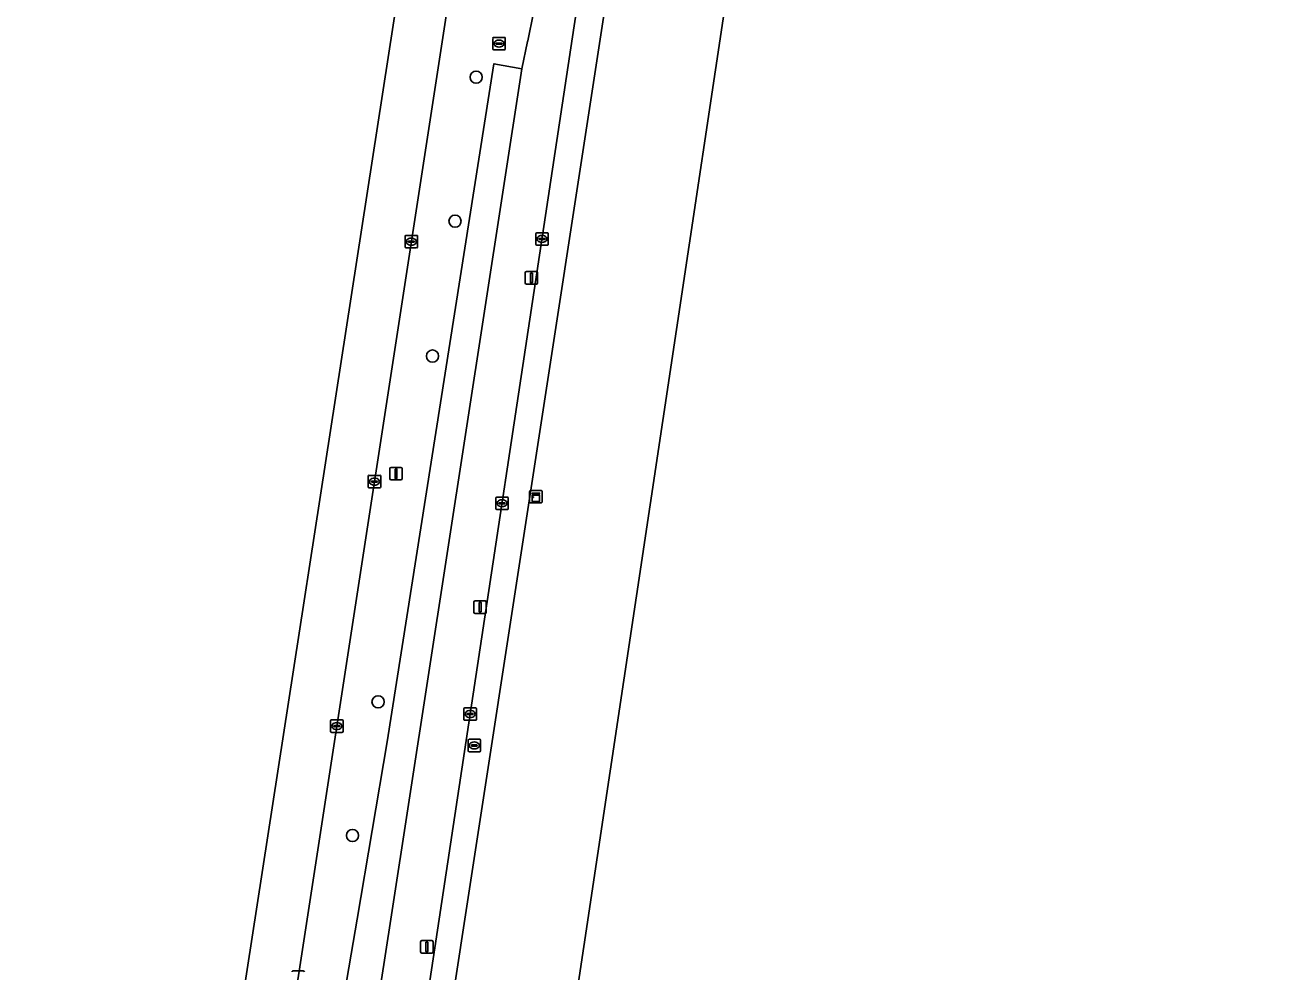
# Model space of a CAD drawing. Extents: x 161483 to 162250, y 379484 to 380833.
# Drawn here: x 161548.7 to 161649.1, y 379995.8 to 380071.5 of the extents above; entities that cross this region are included whole.
import ezdxf

# ---------------------------------------------------------------- set-up
doc = ezdxf.new("R2010")
doc.units = 0
for name, color, linetype in [('IMGEO_Berm_groen', 7, 'Continuous'), ('IMGEO_Boom', 7, 'Continuous'), ('IMGEO_Fietspad_open', 7, 'Continuous'), ('IMGEO_Gemengd_bos', 7, 'Continuous'), ('IMGEO_Kast', 7, 'Continuous'), ('IMGEO_Kolk', 7, 'Continuous'), ('IMGEO_Lichtmast', 7, 'Continuous'), ('IMGEO_Rijbaan_regionaal_gesloten', 7, 'Continuous'), ('IMGEO_Rioolput', 7, 'Continuous'), ('IMGEO_Waterloop', 7, 'Continuous')]:
    doc.layers.add(name, color=color, linetype=linetype)

msp = doc.modelspace()

# ---------------------------------------------------------------- linework, layer by layer
at = {"layer": 'IMGEO_Berm_groen'}
for points in [[(161588.88, 380070.22), (161588.9, 380070.28), (161589.36, 380072.51), (161586.18, 380072.79), (161590.29, 380099.94), (161595.53, 380132.08), (161598.65, 380154.66), (161600.1, 380162.38), (161602.02, 380162.13), (161603.33, 380161.96), (161604.04, 380166.61), (161599.57, 380167.15), (161599.51, 380166.69), (161598.42, 380166.81), (161597.03, 380166.72), (161587.4, 380105.01), (161582.2, 380071.23), (161571.24, 380000), (161564.73, 379957.68), (161570.83, 379956.94)], [(161600.68, 380144.47), (161601.11, 380147.28), (161603.33, 380161.93), (161603.33, 380161.96), (161602.02, 380162.13), (161600.91, 380155.11), (161599.99, 380147.83), (161597.93, 380131.64), (161592.92, 380100.05), (161589.36, 380072.51), (161588.9, 380070.28), (161588.88, 380070.22), (161588.43, 380068.02), (161577.93, 380000), (161572.91, 379967.41)], [(161592.36, 380069.7), (161598.06, 380107.35), (161601.58, 380129.91)], [(161569.52, 379966.52), (161575.24, 380000), (161577.66, 380014.19), (161586.19, 380068.44), (161588.43, 380068.02), (161588.88, 380070.22)], [(161573.38, 379958.17), (161575.43, 379957.86), (161581.8, 380000), (161592.36, 380069.7)]]:
    msp.add_lwpolyline(points, dxfattribs=at)
at = {"layer": 'IMGEO_Boom'}
for centre in [(161584.77, 380067.36), (161583.08, 380055.84), (161581.28, 380045.05), (161576.92, 380017.38), (161574.87, 380006.69)]:
    msp.add_circle(centre, 0.489, dxfattribs=at)
at = {"layer": 'IMGEO_Fietspad_open'}
msp.add_lwpolyline([(161601.58, 380129.91), (161598.06, 380107.35), (161592.36, 380069.7), (161581.8, 380000), (161575.43, 379957.86), (161572.32, 379937.34), (161572.22, 379936.71), (161574.26, 379936.39), (161574.42, 379938.48), (161577.35, 379957.56), (161583.87, 380000), (161594.54, 380069.37), (161603.29, 380126.36)], dxfattribs=at)
at = {"layer": 'IMGEO_Gemengd_bos'}
for points in [[(161700.35, 380174.45), (161695.05, 380163.49), (161691.56, 380157.01), (161687.74, 380149.29), (161685.85, 380145.07), (161680.62, 380132.46), (161676.37, 380123.26), (161674.41, 380117.46), (161672.46, 380109.6), (161671.51, 380106.65), (161666.54, 380110.84), (161664.4, 380112.35), (161658.96, 380115.8), (161655.47, 380118.31), (161645.37, 380123.88), (161614.6, 380139.02), (161603.92, 380067.96), (161583.94, 379934.95), (161568.83, 379835.28)], [(161603.29, 380126.36), (161594.54, 380069.37), (161583.87, 380000), (161577.35, 379957.56), (161579.5, 379955.24), (161580.63, 379952.95), (161582.14, 379948.01), (161583.11, 379942.62), (161583.94, 379934.95), (161603.92, 380067.96), (161614.6, 380139.02), (161608.33, 380142.11), (161608.97, 380143.44), (161603.12, 380146.29), (161602.94, 380145.09)]]:
    msp.add_lwpolyline(points, dxfattribs=at)
at = {"layer": 'IMGEO_Kast'}
for p, q in [((161589.05, 380033.37), (161589.05, 380034.21)), ((161589.05, 380034.21), (161589.05, 380033.37)), ((161589.13, 380034.3), (161589.97, 380034.3)), ((161589.97, 380034.3), (161589.13, 380034.3)), ((161590.05, 380034.22), (161590.05, 380033.38)), ((161590.05, 380033.38), (161590.05, 380034.22)), ((161589.98, 380033.3), (161589.14, 380033.3)), ((161589.14, 380033.3), (161589.98, 380033.3))]:
    msp.add_line(p, q, dxfattribs=at)
for points in [[(161589.25, 380034.09), (161589.85, 380034.09), (161589.85, 380034), (161589.25, 380034), (161589.25, 380034.09)], [(161589.25, 380033.91), (161589.85, 380033.91), (161589.85, 380033.42), (161589.25, 380033.42), (161589.25, 380033.91)]]:
    msp.add_lwpolyline(points, dxfattribs=at)
msp.add_circle((161589.33, 380033.76), 0.0377, dxfattribs=at)
for centre, start, end in [((161589.13, 380034.22), 92.4484, 184.2845), ((161589.13, 380034.22), 92.4484, 184.2845), ((161589.97, 380034.22), 2.4484, 94.2845), ((161589.97, 380034.22), 2.4484, 94.2845), ((161589.13, 380033.38), 182.4484, 274.2845), ((161589.13, 380033.38), 182.4484, 274.2845), ((161589.97, 380033.38), 272.4484, 4.2845), ((161589.97, 380033.38), 272.4484, 4.2845)]:
    msp.add_arc(centre, 0.0779, start, end, dxfattribs=at)
at = {"layer": 'IMGEO_Kolk'}
for p, q in [((161579.08, 380053.77), (161579.08, 380054.63)), ((161579.16, 380054.7), (161580.01, 380054.7)), ((161579.34, 380054.19), (161579.34, 380054.21)), ((161579.78, 380054.16), (161579.38, 380054.16)), ((161579.39, 380054.24), (161579.78, 380054.24)), ((161579.57, 380054.48), (161579.6, 380054.48)), ((161579.83, 380054.21), (161579.83, 380054.19)), ((161580.09, 380054.63), (161580.09, 380053.77)), ((161589.54, 380053.99), (161589.54, 380054.85)), ((161589.62, 380054.92), (161590.47, 380054.92)), ((161589.8, 380054.41), (161589.8, 380054.43)), ((161590.24, 380054.38), (161589.84, 380054.38)), ((161589.85, 380054.46), (161590.24, 380054.46)), ((161590.03, 380054.7), (161590.06, 380054.7)), ((161590.05, 380054.14), (161590.03, 380054.14)), ((161590.29, 380054.43), (161590.29, 380054.41)), ((161590.54, 380054.85), (161590.54, 380053.99)), ((161580.01, 380053.7), (161579.16, 380053.7)), ((161579.59, 380053.92), (161579.57, 380053.92)), ((161590.47, 380053.92), (161589.62, 380053.92)), ((161576.13, 380034.58), (161576.13, 380035.43)), ((161576.21, 380035.5), (161577.06, 380035.5)), ((161576.39, 380035), (161576.39, 380035.01)), ((161576.43, 380035.05), (161576.83, 380035.05)), ((161576.83, 380034.96), (161576.43, 380034.96)), ((161576.62, 380035.28), (161576.64, 380035.28)), ((161576.87, 380035.01), (161576.87, 380035)), ((161577.13, 380035.43), (161577.13, 380034.58)), ((161577.06, 380034.5), (161576.21, 380034.5)), ((161576.64, 380034.72), (161576.62, 380034.72)), ((161586.34, 380032.84), (161586.34, 380033.7)), ((161586.42, 380033.77), (161587.27, 380033.77)), ((161586.6, 380033.26), (161586.6, 380033.28)), ((161586.64, 380033.31), (161587.04, 380033.31)), ((161587.04, 380033.23), (161586.64, 380033.23)), ((161586.83, 380033.55), (161586.85, 380033.55)), ((161586.85, 380032.99), (161586.83, 380032.99)), ((161587.08, 380033.28), (161587.08, 380033.26)), ((161587.34, 380033.7), (161587.34, 380032.84)), ((161587.27, 380032.77), (161586.42, 380032.77)), ((161583.79, 380015.98), (161583.79, 380016.84)), ((161583.86, 380016.91), (161584.72, 380016.91)), ((161584.79, 380016.84), (161584.79, 380015.98)), ((161573.12, 380015.01), (161573.12, 380015.87)), ((161573.2, 380015.94), (161574.05, 380015.94)), ((161574.12, 380015.87), (161574.12, 380015.01)), ((161584.72, 380015.91), (161583.86, 380015.91)), ((161584.05, 380016.4), (161584.05, 380016.42)), ((161584.09, 380016.45), (161584.49, 380016.45)), ((161584.49, 380016.37), (161584.09, 380016.37)), ((161584.3, 380016.13), (161584.27, 380016.13)), ((161584.28, 380016.69), (161584.3, 380016.69)), ((161584.53, 380016.42), (161584.53, 380016.4)), ((161574.05, 380014.94), (161573.2, 380014.94)), ((161573.38, 380015.43), (161573.38, 380015.45)), ((161573.42, 380015.48), (161573.82, 380015.48)), ((161573.82, 380015.4), (161573.42, 380015.4)), ((161573.61, 380015.72), (161573.63, 380015.72)), ((161573.63, 380015.16), (161573.61, 380015.16)), ((161573.86, 380015.45), (161573.86, 380015.43)), ((161570.1, 379995.85), (161570.96, 379995.85))]:
    msp.add_line(p, q, dxfattribs=at)
for points in [[(161579.08, 380053.77), (161579.08, 380054.63)], [(161579.16, 380054.7), (161580.01, 380054.7)], [(161580.09, 380054.63), (161580.09, 380053.77)], [(161589.54, 380053.99), (161589.54, 380054.85)], [(161589.62, 380054.92), (161590.47, 380054.92)], [(161590.54, 380054.85), (161590.54, 380053.99)], [(161580.01, 380053.7), (161579.16, 380053.7)], [(161590.47, 380053.92), (161589.62, 380053.92)], [(161576.13, 380034.58), (161576.13, 380035.43)], [(161576.21, 380035.5), (161577.06, 380035.5)], [(161577.13, 380035.43), (161577.13, 380034.58)], [(161577.06, 380034.5), (161576.21, 380034.5)], [(161586.34, 380032.84), (161586.34, 380033.7)], [(161586.42, 380033.77), (161587.27, 380033.77)], [(161587.34, 380033.7), (161587.34, 380032.84)], [(161587.27, 380032.77), (161586.42, 380032.77)], [(161583.79, 380015.98), (161583.79, 380016.84)], [(161583.86, 380016.91), (161584.72, 380016.91)], [(161584.79, 380016.84), (161584.79, 380015.98)], [(161573.12, 380015.01), (161573.12, 380015.87)], [(161573.2, 380015.94), (161574.05, 380015.94)], [(161574.12, 380015.87), (161574.12, 380015.01)], [(161584.72, 380015.91), (161583.86, 380015.91)], [(161574.05, 380014.94), (161573.2, 380014.94)], [(161570.1, 379995.85), (161570.96, 379995.85)]]:
    msp.add_lwpolyline(points, dxfattribs=at)
for centre, radius, start, end in [((161579.16, 380054.63), 0.0765, 91.552, 178.448), ((161579.16, 380054.63), 0.0765, 91.552, 178.448), ((161579.38, 380054.2), 0.0403, 85.8775, 175.7526), ((161579.38, 380054.19), 0.0366, 178.938, 274.7102), ((161579.79, 380054.21), 0.0386, 1.7309, 96.639), ((161579.78, 380054.2), 0.043, 264.8664, 352.4533), ((161580.01, 380054.63), 0.0765, 1.552, 88.448), ((161580.01, 380054.63), 0.0765, 1.552, 88.448), ((161589.62, 380054.84), 0.0765, 91.552, 178.448), ((161589.62, 380054.84), 0.0765, 91.552, 178.448), ((161589.62, 380054), 0.0765, 181.552, 268.448), ((161589.62, 380054), 0.0765, 181.552, 268.448), ((161589.84, 380054.42), 0.0403, 85.8775, 175.7526), ((161589.84, 380054.41), 0.0366, 178.938, 274.7102), ((161590.25, 380054.42), 0.0386, 1.7309, 96.639), ((161590.24, 380054.42), 0.043, 264.8664, 352.4533), ((161590.47, 380054.84), 0.0765, 1.552, 88.448), ((161590.47, 380054.84), 0.0765, 1.552, 88.448), ((161590.47, 380054), 0.0765, 271.552, 358.448), ((161590.47, 380054), 0.0765, 271.552, 358.448), ((161579.16, 380053.78), 0.0765, 181.552, 268.448), ((161579.16, 380053.78), 0.0765, 181.552, 268.448), ((161580.01, 380053.78), 0.0765, 271.552, 358.448), ((161580.01, 380053.78), 0.0765, 271.552, 358.448), ((161576.21, 380035.43), 0.0765, 91.552, 178.448), ((161576.21, 380035.43), 0.0765, 91.552, 178.448), ((161576.43, 380035.01), 0.0403, 85.8775, 175.7526), ((161576.43, 380035), 0.0366, 178.938, 274.7102), ((161576.84, 380035.01), 0.0386, 1.7309, 96.639), ((161576.83, 380035), 0.043, 264.8664, 352.4533), ((161577.06, 380035.43), 0.0765, 1.552, 88.448), ((161577.06, 380035.43), 0.0765, 1.552, 88.448), ((161576.21, 380034.58), 0.0765, 181.552, 268.448), ((161576.21, 380034.58), 0.0765, 181.552, 268.448), ((161577.06, 380034.58), 0.0765, 271.552, 358.448), ((161577.06, 380034.58), 0.0765, 271.552, 358.448), ((161586.42, 380033.69), 0.0765, 91.552, 178.448), ((161586.42, 380033.69), 0.0765, 91.552, 178.448), ((161586.64, 380033.27), 0.0403, 85.8775, 175.7526), ((161586.64, 380033.26), 0.0366, 178.938, 274.7102), ((161587.05, 380033.27), 0.0386, 1.7309, 96.639), ((161587.04, 380033.27), 0.043, 264.8664, 352.4533), ((161587.27, 380033.69), 0.0765, 1.552, 88.448), ((161587.27, 380033.69), 0.0765, 1.552, 88.448), ((161586.42, 380032.85), 0.0765, 181.552, 268.448), ((161586.42, 380032.85), 0.0765, 181.552, 268.448), ((161587.27, 380032.85), 0.0765, 271.552, 358.448), ((161587.27, 380032.85), 0.0765, 271.552, 358.448), ((161583.87, 380016.83), 0.0765, 91.552, 178.448), ((161583.87, 380016.83), 0.0765, 91.552, 178.448), ((161584.71, 380016.83), 0.0765, 1.552, 88.448), ((161584.71, 380016.83), 0.0765, 1.552, 88.448), ((161573.2, 380015.87), 0.0765, 91.552, 178.448), ((161573.2, 380015.87), 0.0765, 91.552, 178.448), ((161574.05, 380015.87), 0.0765, 1.552, 88.448), ((161574.05, 380015.87), 0.0765, 1.552, 88.448), ((161583.87, 380015.98), 0.0765, 181.552, 268.448), ((161583.87, 380015.98), 0.0765, 181.552, 268.448), ((161584.09, 380016.41), 0.0403, 85.8775, 175.7526), ((161584.08, 380016.4), 0.0366, 178.938, 274.7102), ((161584.49, 380016.41), 0.0386, 1.7309, 96.639), ((161584.49, 380016.41), 0.043, 264.8664, 352.4533), ((161584.71, 380015.98), 0.0765, 271.552, 358.448), ((161584.71, 380015.98), 0.0765, 271.552, 358.448), ((161573.2, 380015.02), 0.0765, 181.552, 268.448), ((161573.2, 380015.02), 0.0765, 181.552, 268.448), ((161573.42, 380015.44), 0.0403, 85.8775, 175.7526), ((161573.42, 380015.43), 0.0366, 178.938, 274.7102), ((161573.83, 380015.45), 0.0386, 1.7309, 96.639), ((161573.82, 380015.44), 0.043, 264.8664, 352.4533), ((161574.05, 380015.02), 0.0765, 271.552, 358.448), ((161574.05, 380015.02), 0.0765, 271.552, 358.448), ((161570.11, 379995.77), 0.0765, 91.552, 178.448), ((161570.11, 379995.77), 0.0765, 91.552, 178.448), ((161570.95, 379995.77), 0.0765, 1.552, 88.448), ((161570.95, 379995.77), 0.0765, 1.552, 88.448)]:
    msp.add_arc(centre, radius, start, end, dxfattribs=at)
for centre, major_axis, ratio, start_param, end_param in [((161579.57, 380054.2), (-0.387, 0.002), 0.722429, 4.712389, 7.853982), ((161579.6, 380054.2), (-0.39, 0.002), 0.717154, 1.570796, 4.712389), ((161590.03, 380054.42), (-0.387, 0.002), 0.722429, 4.712389, 7.853982), ((161590.05, 380054.42), (-0.39, 0.002), 0.717154, 1.570796, 4.712389), ((161576.62, 380035), (-0.387, 0.002), 0.722429, 4.712389, 7.853982), ((161576.64, 380035), (-0.39, 0.002), 0.717154, 1.570796, 4.712389), ((161586.83, 380033.27), (-0.387, 0.002), 0.722429, 4.712389, 7.853982), ((161586.85, 380033.27), (-0.39, 0.002), 0.717154, 1.570796, 4.712389), ((161584.28, 380016.41), (-0.387, 0.002), 0.722429, 4.712389, 7.853982), ((161584.3, 380016.41), (-0.39, 0.002), 0.717154, 1.570796, 4.712389), ((161573.61, 380015.44), (-0.387, 0.002), 0.722429, 4.712389, 7.853982), ((161573.63, 380015.44), (-0.39, 0.002), 0.717154, 1.570796, 4.712389)]:
    msp.add_ellipse(centre, major_axis=major_axis, ratio=ratio, start_param=start_param, end_param=end_param, dxfattribs=at)
at = {"layer": 'IMGEO_Lichtmast'}
for p, q in [((161588.7, 380050.91), (161588.7, 380051.71)), ((161588.7, 380051.71), (161588.7, 380050.91)), ((161588.8, 380051.81), (161589.59, 380051.81)), ((161589.59, 380051.81), (161588.8, 380051.81)), ((161589.69, 380051.71), (161589.69, 380050.91)), ((161589.69, 380050.91), (161589.69, 380051.71)), ((161589.59, 380050.81), (161588.8, 380050.81)), ((161588.8, 380050.81), (161589.59, 380050.81)), ((161577.86, 380035.24), (161577.86, 380036.04)), ((161577.86, 380036.04), (161577.86, 380035.24)), ((161577.96, 380036.14), (161578.75, 380036.14)), ((161578.75, 380036.14), (161577.96, 380036.14)), ((161578.85, 380036.04), (161578.85, 380035.24)), ((161578.85, 380035.24), (161578.85, 380036.04)), ((161578.75, 380035.14), (161577.96, 380035.14)), ((161577.96, 380035.14), (161578.75, 380035.14)), ((161584.59, 380024.56), (161584.59, 380025.36)), ((161584.59, 380025.36), (161584.59, 380024.56)), ((161584.69, 380025.46), (161585.48, 380025.46)), ((161585.48, 380025.46), (161584.69, 380025.46)), ((161585.58, 380025.36), (161585.58, 380024.56)), ((161585.58, 380024.56), (161585.58, 380025.36)), ((161585.48, 380024.46), (161584.69, 380024.46)), ((161584.69, 380024.46), (161585.48, 380024.46)), ((161580.33, 379997.38), (161580.33, 379998.18)), ((161580.33, 379998.18), (161580.33, 379997.38)), ((161580.43, 379998.28), (161581.22, 379998.28)), ((161581.22, 379998.28), (161580.43, 379998.28)), ((161581.32, 379998.18), (161581.32, 379997.38)), ((161581.32, 379997.38), (161581.32, 379998.18)), ((161581.22, 379997.28), (161580.43, 379997.28)), ((161580.43, 379997.28), (161581.22, 379997.28))]:
    msp.add_line(p, q, dxfattribs=at)
for points in [[(161589.12, 380051.68), (161589.27, 380051.68), (161589.27, 380050.93), (161589.12, 380050.93), (161589.12, 380051.68)], [(161578.28, 380036.01), (161578.43, 380036.01), (161578.43, 380035.26), (161578.28, 380035.26), (161578.28, 380036.01)], [(161585.01, 380025.34), (161585.16, 380025.34), (161585.16, 380024.59), (161585.01, 380024.59), (161585.01, 380025.34)], [(161580.75, 379998.15), (161580.9, 379998.15), (161580.9, 379997.4), (161580.75, 379997.4), (161580.75, 379998.15)]]:
    msp.add_lwpolyline(points, dxfattribs=at)
for centre, start, end in [((161588.8, 380051.71), 90, 180), ((161588.8, 380051.71), 90, 180), ((161589.59, 380051.71), 0, 90), ((161589.59, 380051.71), 360, 90), ((161588.8, 380050.91), 180, 270), ((161588.8, 380050.91), 180, 270), ((161589.59, 380050.91), 270, 0), ((161589.59, 380050.91), 270, 0), ((161577.96, 380036.04), 90, 180), ((161577.96, 380036.04), 90, 180), ((161578.75, 380036.04), 0, 90), ((161578.75, 380036.04), 360, 90), ((161577.96, 380035.24), 180, 270), ((161577.96, 380035.24), 180, 270), ((161578.75, 380035.24), 270, 0), ((161578.75, 380035.24), 270, 0), ((161584.69, 380025.36), 90, 180), ((161584.69, 380025.36), 90, 180), ((161585.48, 380025.36), 0, 90), ((161585.48, 380025.36), 360, 90), ((161584.69, 380024.56), 180, 270), ((161584.69, 380024.56), 180, 270), ((161585.48, 380024.56), 270, 0), ((161585.48, 380024.56), 270, 0), ((161580.43, 379998.18), 90, 180), ((161580.43, 379998.18), 90, 180), ((161581.22, 379998.18), 0, 90), ((161581.22, 379998.18), 360, 90), ((161580.43, 379997.38), 180, 270), ((161580.43, 379997.38), 180, 270), ((161581.22, 379997.38), 270, 0), ((161581.22, 379997.38), 270, 0)]:
    msp.add_arc(centre, 0.1, start, end, dxfattribs=at)
at = {"layer": 'IMGEO_Rijbaan_regionaal_gesloten'}
for points in [[(161637.54, 380449.19), (161634.42, 380428.72), (161633.8, 380424.68), (161622.13, 380350.53), (161608.3, 380261.7), (161590.69, 380150.92), (161580.24, 380085.17), (161544.18, 379852.27), (161534.04, 379811.02), (161532.83, 379804.99), (161502.42, 379652.5), (161501.18, 379627.2), (161487.61, 379545.27), (161483.05, 379509.29), (161486.22, 379508.49)], [(161637.54, 380449.19), (161634.42, 380428.72), (161633.8, 380424.68), (161622.13, 380350.53), (161608.3, 380261.7), (161590.69, 380150.92), (161580.24, 380085.17), (161544.18, 379852.27), (161534.04, 379811.02), (161532.83, 379804.99), (161502.57, 379653.26), (161515.33, 379654.71), (161525.55, 379711.44)], [(161557.69, 379911.33), (161561.45, 379936.04), (161563.67, 379950.77), (161563.73, 379951.16), (161563.76, 379951.37), (161564.73, 379957.68), (161571.24, 380000), (161582.2, 380071.23), (161587.4, 380105.01), (161597.03, 380166.72), (161597.94, 380172.56)], [(161557.69, 379911.33), (161561.11, 379933.82), (161561.45, 379936.04), (161563.67, 379950.77), (161563.73, 379951.16), (161563.76, 379951.37), (161564.73, 379957.68), (161571.24, 380000), (161582.2, 380071.23), (161587.4, 380105.01), (161597.03, 380166.72), (161597.94, 380172.56)]]:
    msp.add_lwpolyline(points, dxfattribs=at)
at = {"layer": 'IMGEO_Rioolput'}
for p, q in [((161586.1, 380069.62), (161586.1, 380070.47)), ((161586.18, 380070.55), (161587.03, 380070.55)), ((161586.36, 380070.04), (161586.36, 380070.05)), ((161586.4, 380070.09), (161586.8, 380070.09)), ((161586.59, 380070.33), (161586.62, 380070.33)), ((161586.85, 380070.05), (161586.85, 380070.04)), ((161587.1, 380070.47), (161587.1, 380069.62)), ((161587.03, 380069.55), (161586.18, 380069.55)), ((161586.8, 380070), (161586.4, 380070)), ((161586.61, 380069.77), (161586.59, 380069.77)), ((161584.13, 380013.46), (161584.13, 380014.31)), ((161584.2, 380014.39), (161585.05, 380014.39)), ((161584.38, 380013.88), (161584.38, 380013.89)), ((161584.82, 380013.84), (161584.42, 380013.84)), ((161584.43, 380013.93), (161584.82, 380013.93)), ((161584.61, 380014.17), (161584.64, 380014.17)), ((161584.87, 380013.89), (161584.87, 380013.88)), ((161585.13, 380014.31), (161585.13, 380013.46)), ((161585.05, 380013.39), (161584.2, 380013.39)), ((161584.64, 380013.61), (161584.61, 380013.61))]:
    msp.add_line(p, q, dxfattribs=at)
for points in [[(161586.1, 380069.62), (161586.1, 380070.47)], [(161586.18, 380070.55), (161587.03, 380070.55)], [(161587.1, 380070.47), (161587.1, 380069.62)], [(161587.03, 380069.55), (161586.18, 380069.55)], [(161584.13, 380013.46), (161584.13, 380014.31)], [(161584.2, 380014.39), (161585.05, 380014.39)], [(161585.13, 380014.31), (161585.13, 380013.46)], [(161585.05, 380013.39), (161584.2, 380013.39)]]:
    msp.add_lwpolyline(points, dxfattribs=at)
for centre, radius, start, end in [((161586.18, 380070.47), 0.0765, 91.552, 178.448), ((161586.18, 380070.47), 0.0765, 91.552, 178.448), ((161586.4, 380070.05), 0.0403, 85.8775, 175.7526), ((161586.4, 380070.04), 0.0366, 178.938, 274.7102), ((161586.81, 380070.05), 0.0386, 1.7309, 96.639), ((161586.8, 380070.05), 0.043, 264.8664, 352.4533), ((161587.03, 380070.47), 0.0765, 1.552, 88.448), ((161587.03, 380070.47), 0.0765, 1.552, 88.448), ((161586.18, 380069.62), 0.0765, 181.552, 268.448), ((161586.18, 380069.62), 0.0765, 181.552, 268.448), ((161587.03, 380069.62), 0.0765, 271.552, 358.448), ((161587.03, 380069.62), 0.0765, 271.552, 358.448), ((161584.2, 380014.31), 0.0765, 91.552, 178.448), ((161584.2, 380014.31), 0.0765, 91.552, 178.448), ((161584.42, 380013.89), 0.0403, 85.8775, 175.7526), ((161584.42, 380013.88), 0.0366, 178.938, 274.7102), ((161584.83, 380013.89), 0.0386, 1.7309, 96.639), ((161584.83, 380013.89), 0.043, 264.8664, 352.4533), ((161585.05, 380014.31), 0.0765, 1.552, 88.448), ((161585.05, 380014.31), 0.0765, 1.552, 88.448), ((161584.2, 380013.46), 0.0765, 181.552, 268.448), ((161584.2, 380013.46), 0.0765, 181.552, 268.448), ((161585.05, 380013.46), 0.0765, 271.552, 358.448), ((161585.05, 380013.46), 0.0765, 271.552, 358.448)]:
    msp.add_arc(centre, radius, start, end, dxfattribs=at)
for centre, major_axis, ratio, start_param, end_param in [((161586.59, 380070.05), (-0.387, 0.002), 0.722429, 4.712389, 7.853982), ((161586.61, 380070.05), (-0.39, 0.002), 0.717154, 1.570796, 4.712389), ((161584.61, 380013.89), (-0.387, 0.002), 0.722429, 4.712389, 7.853982), ((161584.64, 380013.89), (-0.39, 0.002), 0.717154, 1.570796, 4.712389)]:
    msp.add_ellipse(centre, major_axis=major_axis, ratio=ratio, start_param=start_param, end_param=end_param, dxfattribs=at)
at = {"layer": 'IMGEO_Waterloop'}
msp.add_lwpolyline([(161572.91, 379967.41), (161577.93, 380000), (161588.43, 380068.02), (161586.19, 380068.44), (161577.66, 380014.19), (161575.24, 380000), (161569.52, 379966.52)], dxfattribs=at)

doc.saveas('drawing.dxf')
